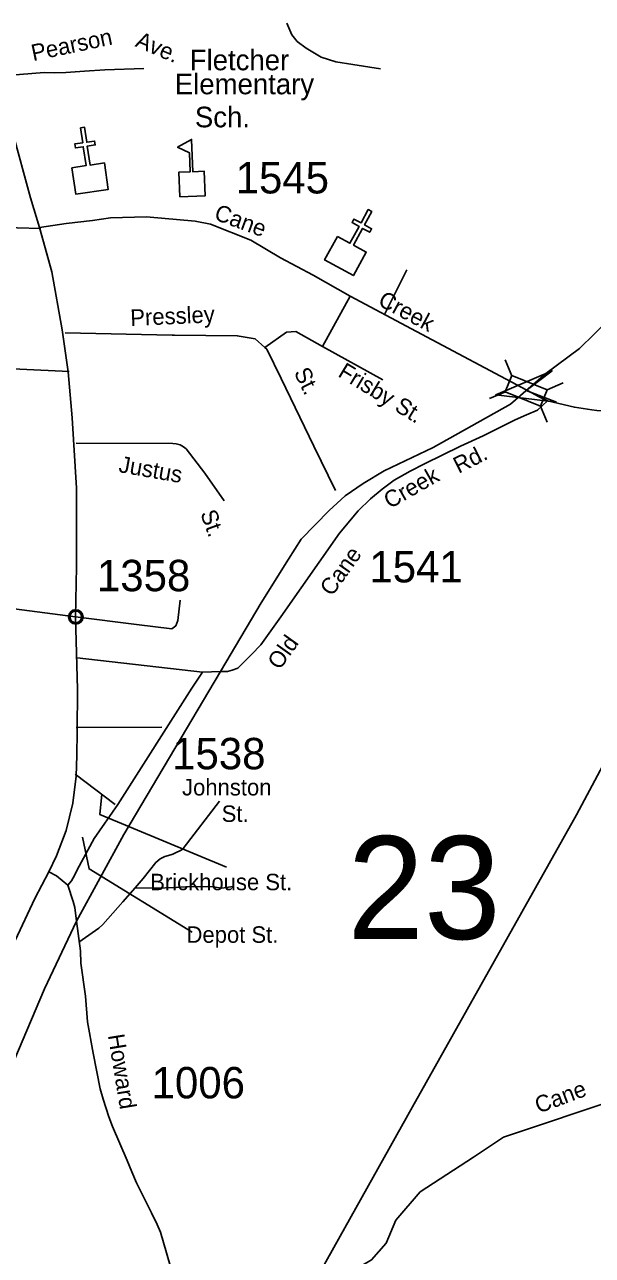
# Model space of a CAD drawing. Extents: x 884530 to 1028605, y 526725 to 653634.
# Drawn here: x 956984 to 959245, y 627584 to 632485 of the extents above; entities that cross this region are included whole.
import ezdxf

# ---------------------------------------------------------------- set-up
doc = ezdxf.new("R2010")
doc.units = 0
for name, color, linetype in [('Exist Civil Demographics Community CELL', 7, 'Continuous'), ('Exist Cultural Church CELL', 7, 'Continuous'), ('Exist Cultural Educational Facility Elementary CELL', 7, 'Continuous'), ('Exist Cultural Educational Facility High Label', 7, 'Continuous'), ('Exist Hydrographic Creek Single Shore Label', 7, 'Continuous'), ('Exist Hydrographic River Shore', 7, 'Continuous'), ('Exist Railroad Mainline', 7, 'Continuous'), ('Exist Road Non-System Type 51', 7, 'Continuous'), ('Exist Road Non-System Type 51 Label', 7, 'Continuous'), ('Exist Road Primary US Attributed', 7, 'Continuous'), ('Exist Road Secondary Structure Standard Bridge Attributed CELL', 7, 'Continuous'), ('Exist Road Secondary Structure Standard Bridge CELL', 7, 'Continuous'), ('Exist Road Secondary Structure Standard Bridge Number Label', 7, 'Continuous'), ('Exist Road Secondary Type 41 Attributed', 7, 'Continuous'), ('Exist Road Secondary Type 51 Attributed', 7, 'Continuous'), ('Exist Road Secondary Type 51 Label', 7, 'Continuous'), ('Exist Road Secondary Type 51 Number Label', 7, 'Continuous'), ('Exist Utilities Electrical Transmission Line', 7, 'Continuous')]:
    doc.layers.add(name, color=color, linetype=linetype)

msp = doc.modelspace()

# ---------------------------------------------------------------- linework, layer by layer
at = {"layer": 'Exist Civil Demographics Community CELL'}
msp.add_lwpolyline([(957164, 630130.2), (957164.3, 630131.9), (957164.8, 630133.9), (957165.7, 630136.1), (957166.6, 630137.8), (957167.6, 630139.6), (957168.8, 630141.1), (957170, 630142.5), (957171.4, 630143.9), (957173.1, 630145.3), (957174.7, 630146.4), (957176.2, 630147.2), (957177.8, 630148), (957179.4, 630148.7), (957181.1, 630149.3), (957182.5, 630149.6), (957183.9, 630149.8), (957185.2, 630150), (957187.1, 630150.1), (957188.5, 630150.1), (957190.2, 630150), (957191.7, 630149.8), (957193.2, 630149.5), (957194.7, 630149.1), (957196.3, 630148.5), (957198.3, 630147.6), (957200.2, 630146.5), (957201.8, 630145.4), (957203.4, 630144.2), (957204.4, 630143.3), (957205.6, 630141.9), (957206.8, 630140.5), (957207.7, 630139.1), (957208.7, 630137.6), (957209.4, 630136), (957210.1, 630134.5), (957210.5, 630132.9), (957210.9, 630131.5), (957211.3, 630129.7), (957211.5, 630128.3), (957211.5, 630126.4), (957211.5, 630124.7), (957211.3, 630122.9), (957211, 630121.3), (957210.5, 630119.4), (957209.9, 630117.6), (957209.2, 630116.1), (957208.3, 630114.2), (957207.3, 630112.6), (957206.2, 630111.2), (957204.9, 630109.7), (957203.3, 630108.2), (957201.8, 630107), (957200.3, 630105.9), (957199, 630105.2), (957196.9, 630104.2), (957194.7, 630103.3), (957192.9, 630102.9), (957190.9, 630102.5), (957189.5, 630102.4), (957188.2, 630102.3), (957186.5, 630102.3), (957185.2, 630102.4), (957183.4, 630102.6), (957181.6, 630103), (957180.2, 630103.4), (957178.7, 630104), (957177.3, 630104.6), (957176.1, 630105.3), (957174, 630106.5), (957172.3, 630107.8), (957170.8, 630109.2), (957169.4, 630110.7), (957168.5, 630111.9), (957167.6, 630113.2), (957166.3, 630115.3), (957165.8, 630116.4), (957165.3, 630117.6), (957164.5, 630120.1), (957164, 630122.3), (957163.8, 630123.8), (957163.7, 630125.8), (957163.7, 630127.2), (957163.8, 630129.2)], close=True, dxfattribs=at)
msp.add_lwpolyline([(957164, 630130.2), (957164.3, 630131.9), (957164.8, 630133.9), (957165.7, 630136.1), (957166.6, 630137.8), (957167.6, 630139.6), (957168.8, 630141.1), (957170, 630142.5), (957171.4, 630143.9), (957173.1, 630145.3), (957174.7, 630146.4), (957176.2, 630147.2), (957177.8, 630148), (957179.4, 630148.7), (957181.1, 630149.3), (957182.5, 630149.6), (957183.9, 630149.8), (957185.2, 630150), (957187.1, 630150.1), (957188.5, 630150.1), (957190.2, 630150), (957191.7, 630149.8), (957193.2, 630149.5), (957194.7, 630149.1), (957196.3, 630148.5), (957198.3, 630147.6), (957200.2, 630146.5), (957201.8, 630145.4), (957203.4, 630144.2), (957204.4, 630143.3), (957205.6, 630141.9), (957206.8, 630140.5), (957207.7, 630139.1), (957208.7, 630137.6), (957209.4, 630136), (957210.1, 630134.5), (957210.5, 630132.9), (957210.9, 630131.5), (957211.3, 630129.7), (957211.5, 630128.3), (957211.5, 630126.4), (957211.5, 630124.7), (957211.3, 630122.9), (957211, 630121.3), (957210.5, 630119.4), (957209.9, 630117.6), (957209.2, 630116.1), (957208.3, 630114.2), (957207.3, 630112.6), (957206.2, 630111.2), (957204.9, 630109.7), (957203.3, 630108.2), (957201.8, 630107), (957200.3, 630105.9), (957199, 630105.2), (957196.9, 630104.2), (957194.7, 630103.3), (957192.9, 630102.9), (957190.9, 630102.5), (957189.5, 630102.4), (957188.2, 630102.3), (957186.5, 630102.3), (957185.2, 630102.4), (957183.4, 630102.6), (957181.6, 630103), (957180.2, 630103.4), (957178.7, 630104), (957177.3, 630104.6), (957176.1, 630105.3), (957174, 630106.5), (957172.3, 630107.8), (957170.8, 630109.2), (957169.4, 630110.7), (957168.5, 630111.9), (957167.6, 630113.2), (957166.3, 630115.3), (957165.8, 630116.4), (957165.3, 630117.6), (957164.5, 630120.1), (957164, 630122.3), (957163.8, 630123.8), (957163.7, 630125.8), (957163.7, 630127.2), (957163.8, 630129.2)], close=True, dxfattribs=at)
for centre, radius in [((957187.7, 630126.4), 28.8), ((957187.7, 630126.4), 28.8), ((957187.6, 630126.5), 23.4), ((957187.6, 630126.5), 23.4)]:
    msp.add_circle(centre, radius, dxfattribs=at)
at = {"layer": 'Exist Cultural Church CELL'}
for points in [[(957172.5, 631915.3), (957228.8, 631923.7), (957217.7, 631999), (957186, 631994.4), (957183.7, 632010.2), (957215.3, 632014.8), (957206.6, 632074.3), (957222.4, 632076.7), (957231.2, 632017.2), (957262.8, 632021.8), (957265.2, 632006), (957233.5, 632001.4), (957244.6, 631926), (957301.7, 631934.3), (957317.2, 631829), (957188, 631810)], [(958229.6, 631642), (958279.6, 631614.8), (958316.1, 631681.6), (958288, 631697), (958295.6, 631711), (958323.7, 631695.7), (958352.5, 631748.5), (958366.6, 631740.8), (958337.8, 631688), (958365.9, 631672.7), (958358.2, 631658.6), (958330.1, 631674), (958293.7, 631607.1), (958344.2, 631579.4), (958293.2, 631486), (958178.6, 631548.5)]]:
    msp.add_lwpolyline(points, close=True, dxfattribs=at)
at = {"layer": 'Exist Cultural Educational Facility Elementary CELL'}
msp.add_lwpolyline([(957601.4, 631799.8), (957597.8, 631897.7), (957643.8, 631899.4), (957641, 631974.4), (957593.1, 631996.9), (957648.6, 632028.1), (957653.4, 631899.7), (957699.4, 631901.4), (957703, 631803.6)], close=True, dxfattribs=at)
at = {"layer": 'Exist Hydrographic River Shore'}
msp.add_lwpolyline([(957530, 627188.5), (957575.9, 627270.1), (957662.5, 627349.2), (957823, 627430.8), (958070.2, 627497.1), (958238.4, 627530.2), (958322.4, 627540.4), (958365.7, 627565.9), (958424.4, 627632.2), (958462.6, 627724), (958559.4, 627836.2), (958771.5, 627974.7), (958890.9, 628054.3), (959363.3, 628212.2), (959534.6, 628340), (959743.6, 628598.4), (959908.3, 628778.8), (960035.9, 628855)], dxfattribs=at)
at = {"layer": 'Exist Railroad Mainline'}
msp.add_lwpolyline([(959313.8, 631312.9), (959193.6, 631194.9), (959060, 631095.5), (958919.2, 630973.7), (958611, 630801.1), (958415.7, 630708.8), (958332.7, 630657.4), (958260.6, 630608.8), (958196.6, 630550.9), (958085.7, 630435.7), (958034.8, 630356.4), (957925.4, 630182.8), (957764.2, 629909.3), (957378.9, 629259.3), (957190.5, 628915), (957063.3, 628645.3), (956889.8, 628235.4), (956818.2, 628054.7), (956677.3, 627715.5), (956358.7, 626957.4)], dxfattribs=at)
at = {"layer": 'Exist Road Non-System Type 51'}
for p, q in [((958416.5, 631330.6), (958505.5, 631508.9)), ((958170.5, 631203.3), (958281, 631404.3)), ((958170.5, 631203.3), (958410.5, 631070.1)), ((957192.9, 629963.2), (957692.6, 629906.4)), ((957189, 629685.6), (957530.7, 629687.3)), ((957184.8, 629500.2), (957344.2, 629379.8))]:
    msp.add_line(p, q, dxfattribs=at)
for points in [[(958028.5, 632490.8), (958048, 632444.8), (958069.2, 632418.2), (958104.7, 632391), (958165.4, 632355.9), (958223, 632336.9), (958290.5, 632326.1), (958401.1, 632309.8)], [(956880.5, 632280.6), (957061.9, 632294.9), (957104.1, 632293.6), (957148.3, 632294.9), (957222.9, 632300.1), (957303.3, 632305.3), (957459, 632311.1)], [(957048.5, 631674), (956954, 631676.4), (956931.6, 631678.8), (956913.5, 631672.7), (956900.3, 631660.6), (956890.1, 631639.4), (956887.1, 631607), (956878, 631583.7), (956870.9, 631566.5), (956853.7, 631554.4), (956828.5, 631551.3), (956793, 631548.3), (956616.5, 631560.1), (956604.6, 631554.9), (956593.7, 631543.2), (956585.1, 631429.6)], [(957144.8, 631257.6), (957571.8, 631248.6), (957580.4, 631248.5), (957830.4, 631246.4), (957902, 631233.5), (957941.1, 631199.6)], [(957941.1, 631199.6), (958027, 631260.5), (958063.7, 631262.6), (958170.5, 631203.3)], [(957941.1, 631199.6), (957948.5, 631193.1), (958005.6, 631075.6), (958136.1, 630807.1), (958222.5, 630629.3)], [(957161.4, 631104.2), (956037.2, 631157), (955582.8, 631178.4)], [(957189.3, 630818.7), (957573.9, 630817.2), (957587.5, 630815.2), (957603, 630811.3), (957616.6, 630804.2), (957627.6, 630795.7), (957701, 630698.4), (957778.1, 630588.8)], [(957424.5, 629047.6), (957456.5, 629084.1), (957506.8, 629149), (957524.3, 629162.5), (957534.3, 629168.8), (957542.3, 629171.9), (957566.8, 629178.7), (957573.5, 629181.4), (957579.8, 629183.8), (957609.7, 629199.4), (957615.8, 629204.4), (957759.4, 629392.8)], [(957199.7, 628831.4), (957278.8, 628886.4), (957294.8, 628902.1), (957375.1, 628991.4), (957424.5, 629047.6)], [(957424.5, 629047.6), (957500.6, 629046.8), (957587.7, 629049), (957644.3, 629052.4), (957688.3, 629051.3), (957710.9, 629052.4), (957733.6, 629051.3), (957768.7, 629045.6), (957813.8, 629052.4)]]:
    msp.add_lwpolyline(points, dxfattribs=at)
at = {"layer": 'Exist Road Non-System Type 51 Label'}
for points in [[(957788.5, 629130.1), (957284.1, 629339.2), (957291.2, 629421)], [(957651.6, 628870.6), (957240.9, 629122.9), (957214.7, 629248.8)]]:
    msp.add_lwpolyline(points, dxfattribs=at)
at = {"layer": 'Exist Road Primary US Attributed'}
for points in [[(957043.8, 631677.7), (957007.3, 631795.6), (956934.1, 632064), (956881.3, 632247), (956869.1, 632303.9), (956767.6, 632668.4)], [(957186.1, 630126.4), (957189.9, 630325.8), (957189.9, 630638.9), (957173.7, 630919.5), (957157.4, 631102.5), (957133, 631269.2), (957092.4, 631501), (957043.8, 631677.7)], [(957080.8, 629111.8), (957111.2, 629175), (957149.7, 629275.5), (957175.5, 629384.9), (957189.5, 629492.5), (957191.8, 629574.4), (957193, 629670.3), (957194.2, 629836.8), (957186.1, 630126.4)], [(956273.9, 626961.5), (956452.1, 627413.1), (956590.5, 627760.5), (956667.6, 628027.1), (956734.5, 628220.2), (956773.8, 628342.8), (956830, 628482.8), (956871.3, 628613.6), (956907.1, 628729.1), (956946.9, 628838.4), (957024.7, 629005.4), (957080.8, 629111.8)]]:
    msp.add_lwpolyline(points, dxfattribs=at)
at = {"layer": 'Exist Road Secondary Structure Standard Bridge Attributed CELL'}
msp.add_lwpolyline([(959102.7, 630982.2), (958860.4, 631010.4), (959084.3, 631107.1), (958981.1, 631028.1)], close=True, dxfattribs=at)
at = {"layer": 'Exist Road Secondary Structure Standard Bridge CELL'}
for p, q in [((958924.3, 631086.9), (958897.3, 631150.4)), ((959128.3, 631058.4), (959064.8, 631031.5)), ((958898.4, 631022.9), (958834.9, 630996)), ((959065.3, 630902.5), (959038.4, 630966))]:
    msp.add_line(p, q, dxfattribs=at)
msp.add_lwpolyline([(959038.4, 630966), (958898.3, 631022.6), (958924.7, 631088.1), (959064.8, 631031.5)], close=True, dxfattribs=at)
at = {"layer": 'Exist Road Secondary Type 41 Attributed'}
msp.add_lwpolyline([(957183.3, 629099.7), (957193.4, 629119.3), (957260.6, 629243.5), (957355.2, 629379.1), (957649.2, 629843.2), (957692.6, 629906.4)], dxfattribs=at)
at = {"layer": 'Exist Road Secondary Type 51 Attributed'}
for points in [[(959066.3, 630987.5), (959173.5, 630961.4), (959243.1, 630951), (959263.1, 630948.4), (959345, 630945.6), (959407.5, 630957.3), (959488.9, 630996.5), (959564.4, 631042), (959624.7, 631104), (959671, 631170.3), (959710.5, 631273.1), (959744.7, 631390.1), (959796.9, 631570.3), (959943.2, 632028.6), (959971.2, 632120.6)], [(957043.8, 631677.7), (957149.1, 631692.7), (957253.9, 631705.8), (957325.9, 631715.7), (957469.1, 631719.6), (957663.2, 631702.5), (957724, 631690.6), (957884.4, 631627.6), (958003.3, 631556.2), (958133, 631487.9), (958281, 631404.3), (958544.9, 631263.1), (958983.5, 631028.9)], [(958983.5, 631028.9), (959033.5, 631003.6), (959066.3, 630987.5)], [(959066.3, 630987.5), (959026.6, 630949.8), (958983.3, 630931.9), (958938, 630911.1), (958810.7, 630847.9), (958720.2, 630806.4), (958576.9, 630736.6), (958519.4, 630707.4), (958455.3, 630671.5), (958408.1, 630634.7), (958361.9, 630597), (958312, 630548.9), (958237.5, 630460.2), (958004.6, 630127.2), (957924.5, 630014.9), (957887.7, 629976.2), (957833.5, 629922.9), (957810.4, 629914), (957791.5, 629909.3), (957764.2, 629909.3)], [(957186.1, 630126.4), (957429.2, 630096.2), (957570, 630079.1), (957586, 630091.3), (957593.5, 630112.1), (957603.9, 630193.2)], [(956879.4, 630166.1), (957186.1, 630126.4)], [(957764.2, 629909.3), (957692.6, 629906.4)], [(957080.8, 629111.8), (957110.2, 629094.9), (957155.6, 629058)], [(957155.6, 629058), (957170.8, 629075.5), (957183.3, 629099.7)], [(957155.6, 629058), (957177.2, 628993.7), (957184.3, 628969.2), (957190.5, 628915)], [(957190.5, 628915), (957206.8, 628796.5), (957207.4, 628747.6), (957225.7, 628616.7), (957234.1, 628513.9), (957257.5, 628389.2), (957285.3, 628247.2), (957296.3, 628205.6), (957319.1, 628136), (957333.9, 628096.6), (957392.1, 627961.7), (957411.5, 627916.8), (957429.5, 627872.4), (957489.7, 627752.9), (957511.8, 627706.5), (957525.1, 627676.3), (957575.6, 627501.9), (957598.3, 627393.2), (957618.5, 627308.3)]]:
    msp.add_lwpolyline(points, dxfattribs=at)
at = {"layer": 'Exist Utilities Electrical Transmission Line'}
msp.add_lwpolyline([(957920.6, 627088.1), (958528.6, 628175.8), (959181.3, 629338), (959369.7, 629691.7), (959445.9, 629813.2), (959647.3, 630196.5), (959839, 630530.2), (959901.5, 630660.1), (959906.4, 631264.2), (959903.7, 631708.8), (959908.8, 632258.8), (959907.3, 632385.1), (959908.4, 632939.4), (959918, 633279.3), (959917.6, 633379.4), (959936.7, 634277.2), (959948.4, 634383), (960010.7, 634506.8), (960205.7, 634960.1)], dxfattribs=at)

# ---------------------------------------------------------------- texts
at = {"layer": 'Exist Cultural Educational Facility High Label'}
for s, p in [('Fletcher', (957641.5, 632303.6)), ('Elementary', (957582, 632208)), ('Sch.', (957662, 632076.4))]:
    msp.add_text(s, height=82.02, dxfattribs=at).set_placement(p)
at = {"layer": 'Exist Hydrographic Creek Single Shore Label'}
msp.add_text('Cane', height=65.62, rotation=20.3044, dxfattribs=at).set_placement((959030.7, 628148.2))
msp.add_text('Cane', height=65.62, rotation=20.3044, dxfattribs=at).set_placement((959030.7, 628148.2))
at = {"layer": 'Exist Road Non-System Type 51 Label'}
for s, rotation, p in [('Pearson', 11.8458, (957017.8, 632339.8)), ('Ave.', 337.0491, (957420.6, 632399.8)), ('Pressley', 2.4867, (957406.1, 631285.1)), ('St.', 296.267, (958054.9, 631100.3)), ('Frisby St.', 328.8594, (958227.7, 631086.5)), ('Justus', 349.9563, (957355.7, 630703.7)), ('St.', 289.9115, (957682.6, 630539.6))]:
    msp.add_text(s, height=65.62, rotation=rotation, dxfattribs=at).set_placement(p)
for s, height, p in [('Brickhouse St.', 65.617, (957484.1, 629038)), ('Depot St.', 65.62, (957628.7, 628828.6))]:
    msp.add_text(s, height=height, dxfattribs=at).set_placement(p)
at = {"layer": 'Exist Road Secondary Structure Standard Bridge Number Label'}
msp.add_text('23', height=410.1, dxfattribs=at).set_placement((958269.7, 628843.5))
at = {"layer": 'Exist Road Secondary Type 51 Label'}
for s, rotation, p in [('Cane', 339.8218, (957734.6, 631710.8)), ('Creek', 331.8759, (958386.8, 631370.4)), ('Rd.', 26.7087, (958712.1, 630696.2)), ('Creek', 29.6209, (958437.9, 630555.7)), ('Cane', 54.666, (958208.2, 630205.2)), ('Old', 54.4977, (957999.5, 629911.9)), ('Howard', 279.3186, (957315.4, 628460.2))]:
    msp.add_text(s, height=65.62, rotation=rotation, dxfattribs=at).set_placement(p)
for s, p in [('Johnston', (957610.9, 629415.4)), ('St.', (957768.7, 629310.1))]:
    msp.add_text(s, height=65.62, dxfattribs=at).set_placement(p)
at = {"layer": 'Exist Road Secondary Type 51 Number Label'}
for s, p in [('1545', (957824.3, 631813)), ('1541', (958356.9, 630263.9)), ('1358', (957271.9, 630228.8)), ('1538', (957571.4, 629519.6)), ('1006', (957489.6, 628209))]:
    msp.add_text(s, height=125, dxfattribs=at).set_placement(p)

doc.saveas('drawing.dxf')
